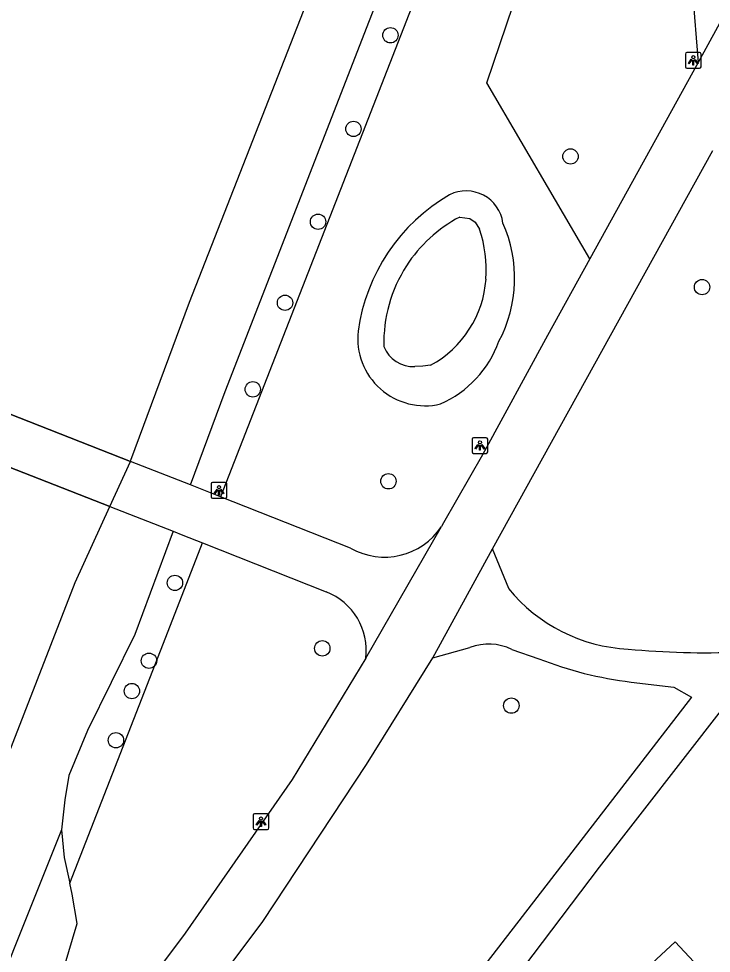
# Model space of a CAD drawing. Extents: x 159040 to 160094, y 381214 to 382518.
# Drawn here: x 159164.4 to 159208.4, y 381636.6 to 381696.1 of the extents above; entities that cross this region are included whole.
import ezdxf

# ---------------------------------------------------------------- set-up
doc = ezdxf.new("R2010")
doc.units = 0
for name, color, linetype in [('IMGEO_Boom', 7, 'Continuous'), ('IMGEO_Dek', 7, 'Continuous'), ('IMGEO_Fietspad_gesloten', 7, 'Continuous'), ('IMGEO_Fietspad_open', 7, 'Continuous'), ('IMGEO_Groenvoorziening', 7, 'Continuous'), ('IMGEO_Hek', 7, 'Continuous'), ('IMGEO_Lichtpunt', 7, 'Continuous'), ('IMGEO_Meer_plas_ven_vijver', 7, 'Continuous'), ('IMGEO_Oever', 7, 'Continuous'), ('IMGEO_Voetpad_gesloten', 7, 'Continuous'), ('IMGEO_Waterloop', 7, 'Continuous')]:
    doc.layers.add(name, color=color, linetype=linetype)

msp = doc.modelspace()

# ---------------------------------------------------------------- linework, layer by layer
at = {"layer": 'IMGEO_Boom'}
for centre in [(159188.021, 381695.048), (159185.669, 381689.092), (159199.483, 381687.341), (159183.416, 381683.186), (159207.856, 381679.029), (159181.314, 381678.031), (159179.262, 381672.526), (159187.894, 381666.676), (159174.307, 381660.213), (159183.687, 381656.049), (159172.656, 381655.259), (159171.568, 381653.331), (159195.717, 381652.405), (159170.554, 381650.203)]:
    msp.add_circle(centre, 0.489, dxfattribs=at)
at = {"layer": 'IMGEO_Dek'}
msp.add_lwpolyline([(159160.652, 381668.786), (159170.164, 381665.075), (159171.471, 381667.945), (159161.811, 381671.73), (159161.811, 381671.73)], close=True, dxfattribs=at)
at = {"layer": 'IMGEO_Fietspad_gesloten'}
for points in [[(159209.94, 381697.604), (159207.598, 381693.323)], [(159207.598, 381693.323), (159200.711, 381680.823)], [(159194.525, 381662.369), (159208.543, 381687.727)], [(159200.711, 381680.823), (159198.027, 381675.952), (159193.877, 381668.356), (159191.403, 381664.027), (159191.267, 381663.806)], [(159186.448, 381655.423), (159191.267, 381663.806)], [(159190.718, 381655.443), (159194.525, 381662.369)], [(159186.448, 381655.423), (159181.763, 381647.705), (159174.961, 381637.928), (159171.286, 381633.025), (159167.315, 381627.233), (159162.606, 381619.599), (159159.49, 381614.013), (159158.524, 381611.997)], [(159163.633, 381614.23), (159165.704, 381617.898), (159169.942, 381624.847), (159174.187, 381631.063), (159179.892, 381638.666), (159186.492, 381648.666), (159190.718, 381655.443)]]:
    msp.add_lwpolyline(points, dxfattribs=at)
at = {"layer": 'IMGEO_Fietspad_open'}
for points in [[(159170.164, 381665.075), (159171.471, 381667.945)], [(159175.298, 381666.445), (159171.471, 381667.945)], [(159177.215, 381665.691), (159175.939, 381666.194), (159175.298, 381666.445)], [(159185.49, 381662.431), (159177.215, 381665.691)], [(159170.164, 381665.075), (159174.201, 381663.499)], [(159174.201, 381663.499), (159174.818, 381663.259), (159176.071, 381662.761)], [(159176.071, 381662.761), (159183.929, 381659.64)]]:
    msp.add_lwpolyline(points, dxfattribs=at)
for centre, radius, start, end in [((159187.649, 381666.184), 4.33, 240.09337, 326.68269), ((159182.496, 381655.923), 3.984, 352.78712, 68.91635)]:
    msp.add_arc(centre, radius, start, end, dxfattribs=at)
at = {"layer": 'IMGEO_Groenvoorziening'}
for points in [[(159202.391, 381730.163), (159177.215, 381665.691)], [(159175.298, 381666.445), (159177.514, 381672.395), (159198.897, 381727.348)], [(159200.711, 381680.823), (159194.149, 381692.03), (159201.695, 381714.239), (159207.255, 381712.812)], [(159174.201, 381663.499), (159171.755, 381656.93), (159168.753, 381650.822), (159167.559, 381647.957), (159167.3, 381646.416), (159167.097, 381644.498)], [(159167.621, 381641.12), (159173.728, 381656.761), (159176.071, 381662.761)], [(159167.097, 381644.498), (159167.26, 381642.752), (159167.621, 381641.12)], [(159156.361, 381612.284), (159159.925, 381620.279), (159163.375, 381626.5), (159167.25, 381635.769), (159168.092, 381638.553), (159167.777, 381640.412), (159167.621, 381641.12)], [(159209.628, 381627.032), (159212.927, 381630.098), (159206.154, 381637.385), (159202.855, 381634.319), (159209.628, 381627.032)]]:
    msp.add_lwpolyline(points, dxfattribs=at)
for centre, radius, start, end in [((159192.84, 381682.783), 2.368, 7.84785, 116.32816), ((159197.754, 381674.608), 11.9, 120.07956, 172.14475), ((159187.288, 381679.608), 8.638, 332.1998, 23.88913), ((159190.219, 381675.761), 4.28, 173.65198, 283.3013), ((159188.4, 381677.952), 6.947, 293.8053, 340.02885)]:
    msp.add_arc(centre, radius, start, end, dxfattribs=at)
at = {"layer": 'IMGEO_Hek'}
for points in [[(159161.811, 381671.73), (159171.471, 381667.945)], [(159170.164, 381665.075), (159160.652, 381668.786)], [(159175.298, 381666.445), (159171.471, 381667.945)], [(159170.164, 381665.075), (159174.201, 381663.499)]]:
    msp.add_lwpolyline(points, dxfattribs=at)
at = {"layer": 'IMGEO_Lichtpunt'}
for p, q in [((159206.796, 381693.855), (159206.796, 381693.048)), ((159206.796, 381693.855), (159206.796, 381693.048)), ((159207.698, 381693.95), (159206.89, 381693.95)), ((159207.698, 381693.95), (159206.89, 381693.95)), ((159207.792, 381693.048), (159207.792, 381693.855)), ((159207.792, 381693.048), (159207.792, 381693.855)), ((159206.89, 381692.954), (159207.698, 381692.954)), ((159206.89, 381692.954), (159207.698, 381692.954)), ((159193.218, 381669.355), (159193.218, 381668.548)), ((159193.218, 381669.355), (159193.218, 381668.548)), ((159194.12, 381669.45), (159193.312, 381669.45)), ((159194.12, 381669.45), (159193.312, 381669.45)), ((159194.214, 381668.548), (159194.214, 381669.355)), ((159194.214, 381668.548), (159194.214, 381669.355)), ((159193.312, 381668.454), (159194.12, 381668.454)), ((159193.312, 381668.454), (159194.12, 381668.454)), ((159176.611, 381666.504), (159176.611, 381665.697)), ((159176.611, 381666.504), (159176.611, 381665.697)), ((159177.513, 381666.599), (159176.705, 381666.599)), ((159177.513, 381666.599), (159176.705, 381666.599)), ((159177.607, 381665.697), (159177.607, 381666.504)), ((159177.607, 381665.697), (159177.607, 381666.504)), ((159176.705, 381665.603), (159177.513, 381665.603)), ((159176.705, 381665.603), (159177.513, 381665.603)), ((159179.287, 381645.429), (159179.287, 381644.622)), ((159179.287, 381645.429), (159179.287, 381644.622)), ((159180.189, 381645.524), (159179.381, 381645.524)), ((159180.189, 381645.524), (159179.381, 381645.524)), ((159180.283, 381644.622), (159180.283, 381645.429)), ((159180.283, 381644.622), (159180.283, 381645.429)), ((159179.381, 381644.528), (159180.189, 381644.528)), ((159179.381, 381644.528), (159180.189, 381644.528))]:
    msp.add_line(p, q, dxfattribs=at)
for points in [[(159207.17, 381693.519), (159207.209, 381693.491), (159207.021, 381693.229), (159206.983, 381693.256), (159207.17, 381693.519)], [(159207.272, 381693.471), (159207.319, 381693.471), (159207.319, 381693.149), (159207.272, 381693.149), (159207.272, 381693.471)], [(159207.382, 381693.491), (159207.42, 381693.518), (159207.607, 381693.256), (159207.568, 381693.228), (159207.382, 381693.491)], [(159193.592, 381669.019), (159193.631, 381668.991), (159193.443, 381668.729), (159193.405, 381668.756), (159193.592, 381669.019)], [(159193.694, 381668.971), (159193.741, 381668.971), (159193.741, 381668.649), (159193.694, 381668.649), (159193.694, 381668.971)], [(159193.804, 381668.991), (159193.842, 381669.018), (159194.029, 381668.756), (159193.99, 381668.728), (159193.804, 381668.991)], [(159176.985, 381666.168), (159177.024, 381666.14), (159176.836, 381665.878), (159176.798, 381665.905), (159176.985, 381666.168)], [(159177.087, 381666.12), (159177.134, 381666.12), (159177.134, 381665.798), (159177.087, 381665.798), (159177.087, 381666.12)], [(159177.197, 381666.14), (159177.235, 381666.167), (159177.422, 381665.905), (159177.383, 381665.877), (159177.197, 381666.14)], [(159179.661, 381645.093), (159179.7, 381645.065), (159179.512, 381644.803), (159179.474, 381644.83), (159179.661, 381645.093)], [(159179.763, 381645.045), (159179.81, 381645.045), (159179.81, 381644.723), (159179.763, 381644.723), (159179.763, 381645.045)], [(159179.873, 381645.065), (159179.911, 381645.092), (159180.098, 381644.83), (159180.059, 381644.802), (159179.873, 381645.065)]]:
    msp.add_lwpolyline(points, dxfattribs=at)
for centre in [(159207.295, 381693.653), (159193.717, 381669.153), (159177.11, 381666.302), (159179.786, 381645.227)]:
    msp.add_circle(centre, 0.0994, dxfattribs=at)
for centre, start, end in [((159206.89, 381693.855), 90, 180), ((159206.89, 381693.855), 90, 180), ((159207.698, 381693.855), 0, 90), ((159207.698, 381693.855), 0, 90), ((159206.89, 381693.048), 180, 270), ((159206.89, 381693.048), 180, 270), ((159207.698, 381693.048), 270, 0), ((159207.698, 381693.048), 270, 360), ((159193.312, 381669.355), 90, 180), ((159193.312, 381669.355), 90, 180), ((159194.12, 381669.355), 0, 90), ((159194.12, 381669.355), 0, 90), ((159193.312, 381668.548), 180, 270), ((159193.312, 381668.548), 180, 270), ((159194.12, 381668.548), 270, 0), ((159194.12, 381668.548), 270, 360), ((159176.705, 381666.504), 90, 180), ((159176.705, 381666.504), 90, 180), ((159177.513, 381666.504), 0, 90), ((159177.513, 381666.504), 0, 90), ((159176.705, 381665.697), 180, 270), ((159176.705, 381665.697), 180, 270), ((159177.513, 381665.697), 270, 0), ((159177.513, 381665.697), 270, 360), ((159179.381, 381645.429), 90, 180), ((159179.381, 381645.429), 90, 180), ((159180.189, 381645.429), 0, 90), ((159180.189, 381645.429), 0, 90), ((159179.381, 381644.622), 180, 270), ((159179.381, 381644.622), 180, 270), ((159180.189, 381644.622), 270, 0), ((159180.189, 381644.622), 270, 360)]:
    msp.add_arc(centre, 0.0946, start, end, dxfattribs=at)
at = {"layer": 'IMGEO_Meer_plas_ven_vijver'}
for points in [[(159192.429, 381683.481), (159193.078, 381683.394), (159193.422, 381683.163), (159193.701, 381682.704)], [(159190.575, 381674.061), (159190.079, 381673.999), (159189.582, 381673.974)]]:
    msp.add_lwpolyline(points, dxfattribs=at)
for centre, radius, start, end in [((159196.617, 381675.503), 9.01, 117.69843, 147.21666), ((159185.872, 381680.099), 8.251, 356.10833, 18.40454), ((159196.639, 381675.486), 9.038, 147.19733, 181.53142), ((159187.357, 381680.01), 6.764, 298.41331, 356.00635), ((159189.477, 381675.985), 2.014, 201.59196, 273.00203)]:
    msp.add_arc(centre, radius, start, end, dxfattribs=at)
at = {"layer": 'IMGEO_Oever'}
msp.add_lwpolyline([(159167.097, 381644.498), (159154.667, 381613.528), (159153.705, 381612.69)], dxfattribs=at)
at = {"layer": 'IMGEO_Voetpad_gesloten'}
for points in [[(159207.239, 381697.791), (159207.598, 381693.323)], [(159195.547, 381659.848), (159194.525, 381662.369)], [(159190.718, 381655.443), (159193.082, 381656.102)], [(159195.74, 381655.984), (159197.477, 381655.387)], [(159203.344, 381653.908), (159206.048, 381653.588), (159207.177, 381652.937), (159187.5, 381627.457), (159185.496, 381625.105)], [(159186.985, 381623), (159189.259, 381626.191), (159201.321, 381642.13), (159209.239, 381652.316)]]:
    msp.add_lwpolyline(points, dxfattribs=at)
for centre, radius, start, end in [((159203.645, 381666.428), 10.435, 219.09292, 267.28375), ((159208.022, 381706.714), 50.943, 264.51315, 280.37816), ((159194.275, 381652.969), 3.352, 64.07724, 110.83889), ((159206.112, 381677.266), 23.522, 248.46153, 263.24091)]:
    msp.add_arc(centre, radius, start, end, dxfattribs=at)
at = {"layer": 'IMGEO_Waterloop'}
for points in [[(159171.471, 381667.945), (159171.502, 381668.013), (159175.224, 381678.08), (159183.302, 381698.659), (159186.756, 381708.175), (159194.712, 381728.945)], [(159159.2, 381637.731), (159167.961, 381660.235), (159170.164, 381665.075)]]:
    msp.add_lwpolyline(points, dxfattribs=at)

doc.saveas('drawing.dxf')
